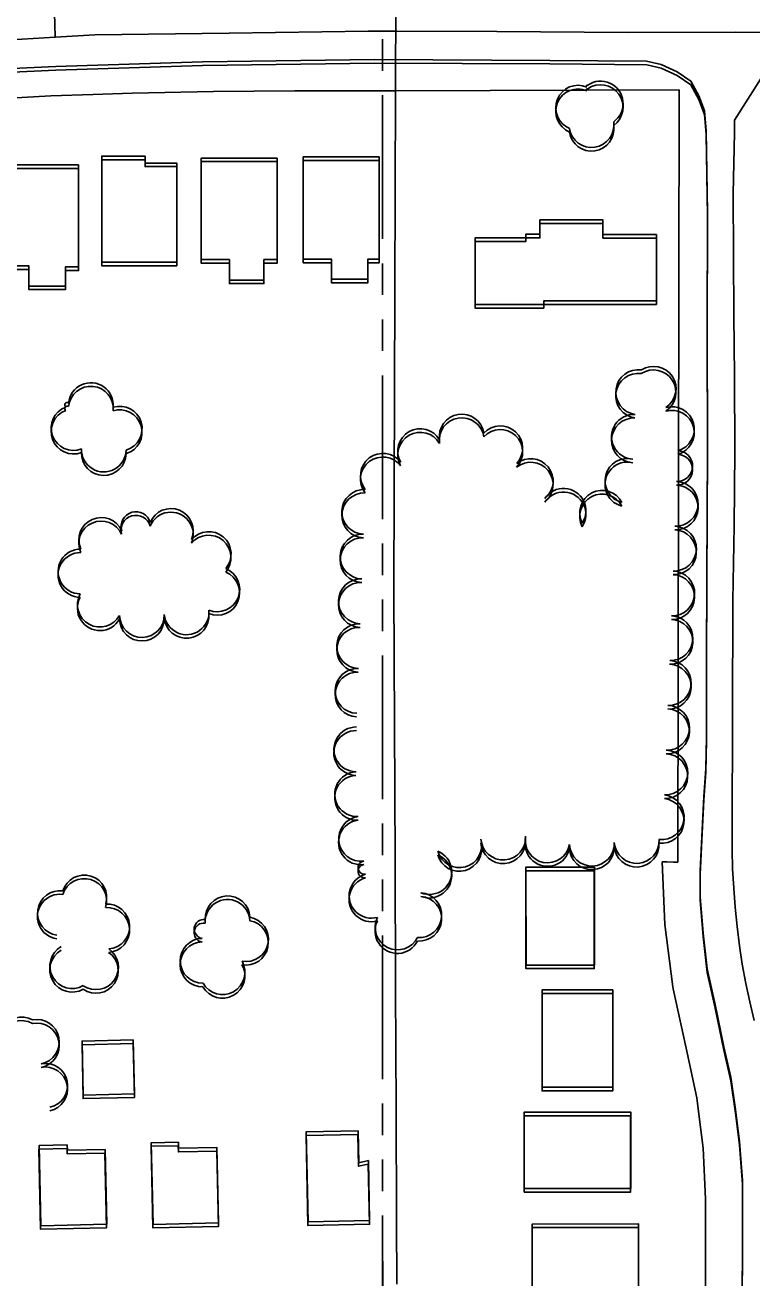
# Model space of a CAD drawing. Extents: x -25029 to 2274964, y -81170 to 687028.
# Drawn here: x 11203 to 11528, y -66837 to -66277 of the extents above; entities that cross this region are included whole.
import ezdxf

# ---------------------------------------------------------------- set-up
doc = ezdxf.new("R2010")
doc.units = 0
for name, color, linetype in [('81911BEA - RW_X_Fee_RW', 7, 'Continuous'), ('BLDG', 7, 'Continuous'), ('DIVISIONS', 7, 'Continuous'), ('DV_X_Corp_Line', 7, 'Continuous'), ('GE_X_CL_2000', 7, 'Continuous'), ('ROAD', 7, 'Continuous'), ('TREES', 7, 'Continuous')]:
    doc.layers.add(name, color=color, linetype=linetype)

msp = doc.modelspace()

# ---------------------------------------------------------------- linework, layer by layer
at = {"layer": '81911BEA - RW_X_Fee_RW'}
for p, q in [((11323.96, -66306.85), (11368.96, -66306.81)), ((11495.6, -66306.33), (11368.96, -66306.81)), ((11495.6, -66306.33), (11495.04, -66651.04)), ((11488.08, -66650.99), (11490.04, -66650.99))]:
    msp.add_line(p, q, dxfattribs=at)
for points in [[(11215.01, -66309.03), (11188.92, -66310.58), (11143.91, -66313.26), (11099.94, -66315.88), (11098.91, -66315.98), (11053.88, -66320.49), (11008.87, -66325), (10985.24, -66327.37), (10963.85, -66330.39), (10918.83, -66336.75), (10873.8, -66343.11), (10871.1, -66343.49)], [(11323.96, -66306.85), (11287.63, -66307.11), (11251.31, -66307.84), (11233.93, -66308.41), (11215.01, -66309.03)], [(11488.08, -66650.99), (11489.24, -66678.9), (11492.8, -66706.73), (11492.99, -66707.61), (11498.66, -66734.09)], [(11490.04, -66650.99), (11493.08, -66651.03), (11495.04, -66651.04)], [(11507.38, -66801.36), (11506.38, -66778.75), (11504.11, -66761.16), (11503.47, -66756.23), (11498.66, -66734.09)], [(11507.38, -66801.36), (11507.37, -66811.16), (11507.3, -66861.16), (11507.22, -66911.16), (11507.15, -66961.17), (11507.07, -67011.17), (11507, -67061.17), (11506.91, -67121.17), (11506.89, -67138.07)]]:
    msp.add_lwpolyline(points, dxfattribs=at)
at = {"layer": 'BLDG'}
for points in [[(11257.11, -66335.98), (11257.11, -66339.06), (11271.24, -66339.06), (11271.25, -66383.34), (11237.75, -66383.34), (11237.74, -66335.98)], [(11257.12, -66337.57), (11257.12, -66340.65), (11271.25, -66340.65), (11271.25, -66384.93), (11237.75, -66384.93), (11237.75, -66337.57)], [(11316.13, -66336.83), (11316.14, -66382.13), (11310.18, -66382.13), (11310.18, -66391.3), (11294.74, -66391.3), (11294.74, -66382.16), (11282.19, -66382.17), (11282.18, -66336.84)], [(11361.64, -66336.32), (11361.65, -66381.98), (11356.55, -66381.98), (11356.55, -66390.95), (11340.36, -66390.95), (11340.36, -66382), (11327.75, -66382), (11327.74, -66336.32)], [(11227.42, -66339.91), (11227.43, -66385.44), (11221.51, -66385.44), (11221.51, -66393.97), (11205.21, -66393.98), (11205.21, -66384.96), (11192.09, -66384.96), (11192.08, -66339.92)], [(11227.43, -66341.5), (11227.43, -66387.03), (11221.51, -66387.03), (11221.51, -66395.56), (11205.21, -66395.56), (11205.21, -66386.54), (11192.09, -66386.54), (11192.09, -66341.5)], [(11316.14, -66338.43), (11316.14, -66383.73), (11310.18, -66383.73), (11310.18, -66392.9), (11294.74, -66392.9), (11294.74, -66383.76), (11282.19, -66383.76), (11282.19, -66338.43)], [(11361.65, -66337.92), (11361.65, -66383.58), (11356.55, -66383.58), (11356.55, -66392.55), (11340.36, -66392.55), (11340.36, -66383.6), (11327.75, -66383.6), (11327.75, -66337.92)], [(11485.44, -66370.95), (11461.52, -66370.95), (11461.52, -66364.46), (11433.42, -66364.47), (11433.42, -66370.85), (11427.07, -66370.85), (11427.07, -66372.51), (11404.43, -66372.51), (11404.43, -66402.17), (11435.13, -66402.17), (11435.13, -66400.59), (11485.44, -66400.58)], [(11485.44, -66372.57), (11461.52, -66372.57), (11461.52, -66366.08), (11433.42, -66366.08), (11433.42, -66372.46), (11427.07, -66372.46), (11427.07, -66374.12), (11404.43, -66374.12), (11404.43, -66403.78), (11435.13, -66403.78), (11435.13, -66402.2), (11485.44, -66402.2)], [(11457.7, -66654.89), (11457.7, -66698.61), (11427.17, -66698.61), (11427.17, -66654.89)], [(11457.73, -66653.27), (11457.74, -66696.99), (11427.21, -66697), (11427.2, -66653.28)], [(11465.97, -66709.74), (11465.97, -66753.15), (11434.38, -66753.15), (11434.38, -66709.74)], [(11466.01, -66708.12), (11466.01, -66751.53), (11434.42, -66751.54), (11434.42, -66708.13)], [(11251.8, -66732.04), (11252.32, -66756.1), (11229.45, -66756.59), (11228.93, -66732.54)], [(11251.84, -66730.45), (11252.36, -66754.51), (11229.49, -66755), (11228.97, -66730.95)], [(11426.41, -66796.74), (11473.98, -66796.73), (11473.98, -66762.64), (11426.41, -66762.65)], [(11426.36, -66798.35), (11473.93, -66798.35), (11473.93, -66764.26), (11426.36, -66764.26)], [(11352.15, -66772.58), (11352.45, -66786.8), (11356.75, -66785.89), (11357.33, -66812.65), (11329.83, -66813.25), (11328.96, -66773.08)], [(11352.2, -66770.98), (11352.5, -66785.2), (11356.8, -66784.29), (11357.38, -66811.05), (11329.88, -66811.65), (11329.01, -66771.48)], [(11222.3, -66778.85), (11222.35, -66781.28), (11239.2, -66780.92), (11239.92, -66814.28), (11210.45, -66814.91), (11209.68, -66779.12)], [(11222.35, -66777.26), (11222.4, -66779.69), (11239.25, -66779.33), (11239.97, -66812.69), (11210.5, -66813.33), (11209.73, -66777.54)], [(11271.92, -66777.61), (11271.98, -66780.39), (11289.11, -66780.02), (11289.84, -66813.71), (11260.59, -66814.34), (11259.8, -66777.87)], [(11271.97, -66776.02), (11272.03, -66778.8), (11289.16, -66778.43), (11289.89, -66812.12), (11260.64, -66812.75), (11259.85, -66776.28)], [(11430.01, -66845.52), (11477.5, -66845.51), (11477.49, -66812.56), (11430, -66812.57)], [(11429.95, -66847.13), (11477.44, -66847.13), (11477.44, -66814.18), (11429.95, -66814.18)]]:
    msp.add_lwpolyline(points, close=True, dxfattribs=at)
at = {"layer": 'DIVISIONS'}
for p, q in [((11363.13, -66296.35), (11363.13, -66283.85)), ((11363.14, -66297.95), (11363.14, -66285.45)), ((11363.14, -66371.35), (11363.13, -66308.85)), ((11363.14, -66372.95), (11363.14, -66310.45)), ((11363.14, -66396.35), (11363.14, -66383.85)), ((11363.14, -66397.95), (11363.14, -66385.45)), ((11363.14, -66421.35), (11363.14, -66408.85)), ((11363.14, -66422.95), (11363.14, -66410.45)), ((11363.14, -66497.95), (11363.14, -66435.45)), ((11363.15, -66496.35), (11363.15, -66433.85)), ((11363.14, -66522.95), (11363.14, -66510.45)), ((11363.16, -66521.35), (11363.15, -66508.85)), ((11363.14, -66547.95), (11363.14, -66535.45)), ((11363.16, -66546.35), (11363.16, -66533.85)), ((11363.14, -66622.95), (11363.14, -66560.45)), ((11363.17, -66621.35), (11363.16, -66558.85)), ((11363.17, -66646.35), (11363.17, -66633.85)), ((11363.14, -66647.95), (11363.14, -66635.45)), ((11363.14, -66672.95), (11363.14, -66660.45)), ((11363.17, -66671.35), (11363.17, -66658.85)), ((11363.18, -66746.35), (11363.18, -66683.85)), ((11363.14, -66747.95), (11363.14, -66685.45)), ((11363.14, -66772.95), (11363.14, -66760.45)), ((11363.19, -66771.35), (11363.19, -66758.85)), ((11363.19, -66796.35), (11363.19, -66783.85)), ((11363.14, -66797.95), (11363.14, -66785.45)), ((11363.14, -66872.95), (11363.14, -66810.45)), ((11363.2, -66871.35), (11363.19, -66808.85))]:
    msp.add_line(p, q, dxfattribs=at)
at = {"layer": 'DV_X_Corp_Line'}
for p, q in [((11369.16, -66256.81), (11368.96, -66306.81)), ((11369.16, -66256.81), (11368.96, -66306.81)), ((11368.96, -66306.81), (11369.16, -66256.81)), ((11368.96, -66306.81), (11369.16, -66256.81)), ((11368.96, -66306.81), (11368.23, -66529.56)), ((11368.96, -66306.81), (11368.23, -66529.56)), ((11368.23, -66529.56), (11368.96, -66306.81)), ((11368.23, -66529.56), (11368.96, -66306.81)), ((11368.23, -66529.56), (11368.73, -66649.95)), ((11368.23, -66529.56), (11368.73, -66649.95)), ((11368.73, -66649.95), (11368.23, -66529.56)), ((11368.73, -66649.95), (11368.23, -66529.56)), ((11368.73, -66649.95), (11368.97, -66707.46)), ((11368.73, -66649.95), (11368.97, -66707.46)), ((11368.97, -66707.46), (11368.73, -66649.95)), ((11368.97, -66707.46), (11368.73, -66649.95)), ((11368.97, -66707.46), (11369.19, -66760.97)), ((11368.97, -66707.46), (11369.19, -66760.97)), ((11369.19, -66760.97), (11368.97, -66707.46)), ((11369.19, -66760.97), (11368.97, -66707.46)), ((11369.19, -66760.97), (11369.4, -66810.97)), ((11369.19, -66760.97), (11369.4, -66810.97)), ((11369.4, -66810.97), (11369.19, -66760.97)), ((11369.4, -66810.97), (11369.19, -66760.97)), ((11369.4, -66810.97), (11369.52, -66839.46)), ((11369.4, -66810.97), (11369.52, -66839.46)), ((11369.52, -66839.46), (11369.4, -66810.97)), ((11369.52, -66839.46), (11369.4, -66810.97))]:
    msp.add_line(p, q, dxfattribs=at)
at = {"layer": 'GE_X_CL_2000'}
for points in [[(11216.15, -65965.76), (11216.41, -66022.38), (11216.29, -66077.02), (11215.98, -66134.45), (11215.32, -66181), (11215.75, -66239.69), (11216.99, -66282.92)], [(11216.99, -66282.92), (11234.6, -66281.87), (11294.64, -66281.14), (11356.7, -66280.15), (11369.46, -66280.19)], [(11369.46, -66280.19), (11414.13, -66280.35), (11472.67, -66280.83), (11520.74, -66280.69), (11545.18, -66280.76)], [(11545.18, -66280.76), (11520.38, -66320.01), (11520.33, -66325.61), (11519.76, -66352.65), (11519.86, -66380.02), (11519.96, -66407.06), (11520.38, -66434.11), (11520.42, -66467.75), (11520.14, -66501.05), (11519.52, -66534.35), (11519.3, -66636.91), (11519.22, -66645.48), (11519.48, -66654.06), (11520.07, -66662.64), (11520.65, -66671.22), (11521.57, -66679.8), (11522.48, -66688.38), (11523.73, -66696.64), (11525.31, -66705.22), (11527.21, -66713.48), (11529.12, -66721.75)], [(10700.08, -66344.29), (10710.72, -66342.62), (10732.38, -66338.74), (10777.4, -66331.88), (10839.29, -66321.79), (10889.34, -66314.85), (10960.18, -66305.01), (11021.76, -66297.83), (11082.53, -66291.52), (11133.34, -66287.93), (11216.99, -66282.92)]]:
    msp.add_lwpolyline(points, dxfattribs=at)
at = {"layer": 'ROAD'}
for points in [[(11162.27, -66298.54), (11217.18, -66296.02), (11282.8, -66293.93), (11359.54, -66292.89), (11437.89, -66293.24), (11481.08, -66293.66), (11487.57, -66295.11), (11494.73, -66298.37), (11500.83, -66302.5), (11504.39, -66309.05), (11506.95, -66315.77), (11507.61, -66324.66), (11508.31, -66361.1), (11508.1, -66412.92), (11508.19, -66466.74), (11507.99, -66523.76), (11507.87, -66561.06), (11507.84, -66595.23), (11507.57, -66609.25), (11506.57, -66621.82), (11505.76, -66639.65), (11505.04, -66654.97), (11505.05, -66666.49), (11506.34, -66682.71), (11508.11, -66698.69), (11511.71, -66714.63), (11515.52, -66733.44), (11518.7, -66746.99), (11520.82, -66761.53), (11522.55, -66775.82), (11523.94, -66793.11), (11523.91, -66820.9), (11523.39, -66909.52)], [(11162.28, -66300.12), (11217.19, -66297.61), (11282.81, -66295.52), (11359.55, -66294.49), (11437.9, -66294.85), (11481.09, -66295.28), (11487.58, -66296.73), (11494.74, -66299.99), (11500.84, -66304.12), (11504.4, -66310.67), (11506.96, -66317.39), (11507.62, -66326.28), (11508.31, -66362.72), (11508.1, -66414.54), (11508.18, -66468.36), (11507.97, -66525.38), (11507.85, -66562.68), (11507.81, -66596.85), (11507.54, -66610.87), (11506.54, -66623.44), (11505.73, -66641.27), (11505.01, -66656.59), (11505.02, -66668.11), (11506.3, -66684.33), (11508.07, -66700.31), (11511.67, -66716.25), (11515.48, -66735.06), (11518.66, -66748.61), (11520.77, -66763.15), (11522.5, -66777.44), (11523.89, -66794.73), (11523.86, -66822.52), (11523.33, -66911.14)]]:
    msp.add_lwpolyline(points, dxfattribs=at)
at = {"layer": 'TREES'}
for centre, radius, start, end in [((11454.55, -66304.77), 0.455, 64.3905, 244.3905), ((11460.55, -66312.5), 10, 305.4919, 125.4919), ((11460.55, -66314.12), 10, 305.4849, 125.4849), ((11450.46, -66314.39), 10, 67.1275, 247.1275), ((11450.47, -66316.01), 10, 67.1205, 247.1205), ((11454.55, -66306.38), 0.455, 64.3835, 244.3835), ((11456.46, -66322.12), 10, 188.5248, 8.5248), ((11456.47, -66323.74), 10, 188.5178, 8.5178), ((11477.29, -66441.33), 10, 81.8187, 261.8187), ((11484.18, -66441.42), 10, 303.2059, 123.2059), ((11484.2, -66439.8), 10, 303.2129, 123.2129), ((11232.89, -66447.11), 10, 354.604, 174.604), ((11477.28, -66442.95), 10, 81.8117, 261.8117), ((11232.88, -66448.7), 10, 354.597, 174.597), ((11225.16, -66458.91), 10, 110.5955, 290.5955), ((11225.17, -66457.32), 10, 110.6025, 290.6025), ((11222.28, -66448.65), 1.1, 54.475, 234.475), ((11222.29, -66447.06), 1.1, 54.482, 234.482), ((11245.75, -66459.2), 10, 286.9763, 106.9763), ((11245.77, -66457.61), 10, 286.9833, 106.9833), ((11492.31, -66459.43), 10, 285.3439, 105.3439), ((11492.32, -66457.81), 10, 285.3509, 105.3509), ((11398.49, -66462.75), 10, 8.8577, 188.8577), ((11398.5, -66461.14), 10, 8.8647, 188.8647), ((11475.4, -66462.84), 10, 87.3774, 267.3774), ((11475.42, -66461.22), 10, 87.3844, 267.3844), ((11379.92, -66469.24), 10, 29.6701, 209.6701), ((11379.93, -66467.63), 10, 29.6771, 209.6771), ((11415.7, -66468.02), 10, 317.1222, 137.1222), ((11415.71, -66466.4), 10, 317.1292, 137.1292), ((11238.68, -66468.52), 10, 178.5695, 358.5695), ((11238.69, -66466.93), 10, 178.5765, 358.5765), ((11363.28, -66480.26), 10, 37.3451, 217.3451), ((11363.29, -66478.65), 10, 37.3521, 217.3521), ((11429.33, -66480.98), 10, 308.9712, 128.9712), ((11472.5, -66480.9), 10, 75.7599, 255.7599), ((11494.69, -66475.94), 6.87, 267.7878, 87.7878), ((11494.7, -66474.32), 6.87, 267.7948, 87.7948), ((11429.31, -66482.6), 10, 308.9642, 128.9642), ((11472.48, -66482.52), 10, 75.7529, 255.7529), ((11494.04, -66492.8), 10, 267.7878, 87.7878), ((11494.05, -66491.17), 10, 267.7948, 87.7948), ((11354.95, -66496.32), 10, 87.8461, 267.8461), ((11354.97, -66494.71), 10, 87.8531, 267.8531), ((11443.94, -66495.9), 10, 326.4532, 146.4532), ((11443.95, -66494.28), 10, 326.4602, 146.4602), ((11461.15, -66496.82), 10, 27.4261, 207.4261), ((11461.16, -66495.2), 10, 27.4331, 207.4331), ((11268.64, -66503.28), 10, 337.6444, 157.6444), ((11237.51, -66508.85), 10, 24.1959, 204.1959), ((11237.52, -66507.25), 10, 24.2029, 204.2029), ((11253, -66502.91), 6.63, 16.0733, 196.0733), ((11253.02, -66501.32), 6.63, 16.0803, 196.0803), ((11268.62, -66504.88), 10, 337.6374, 157.6374), ((11285.48, -66515.17), 10, 319.5843, 139.5843), ((11285.5, -66513.57), 10, 319.5913, 139.5913), ((11354.22, -66514.7), 10, 87.8531, 267.8531), ((11493.26, -66512.78), 10, 267.7878, 87.7878), ((11493.28, -66511.16), 10, 267.7948, 87.7948), ((11354.2, -66516.31), 10, 87.8461, 267.8461), ((11228.25, -66522.94), 10, 89.254, 269.254), ((11228.27, -66521.35), 10, 89.261, 269.261), ((11289.32, -66530.91), 10, 247.8639, 67.8639), ((11289.35, -66529.32), 10, 247.8709, 67.8709), ((11492.51, -66531.14), 10, 267.7948, 87.7948), ((11353.45, -66536.29), 10, 87.8461, 267.8461), ((11353.47, -66534.68), 10, 87.8531, 267.8531), ((11492.49, -66532.77), 10, 267.7878, 87.7878), ((11236.89, -66537.75), 10, 151.2496, 331.2496), ((11236.91, -66536.16), 10, 151.2566, 331.2566), ((11275.63, -66539.57), 10, 185.6795, 5.6795), ((11255.66, -66542.36), 10, 181.1693, 1.1693), ((11255.68, -66540.76), 10, 181.1763, 1.1763), ((11275.6, -66541.17), 10, 185.6725, 5.6725), ((11352.72, -66554.67), 10, 87.8531, 267.8531), ((11491.72, -66552.75), 10, 267.7878, 87.7878), ((11491.75, -66551.13), 10, 267.7948, 87.7948), ((11352.7, -66556.28), 10, 87.8461, 267.8461), ((11490.98, -66571.12), 10, 267.7948, 87.7948), ((11351.95, -66576.26), 10, 87.8461, 267.8461), ((11351.97, -66574.66), 10, 87.8531, 267.8531), ((11490.95, -66572.74), 10, 267.7878, 87.7878), ((11490.18, -66592.72), 10, 267.7878, 87.7878), ((11490.21, -66591.1), 10, 267.7948, 87.7948), ((11351.38, -66602.37), 10, 89.3226, 269.3226), ((11351.41, -66600.76), 10, 89.3296, 269.3296), ((11489.4, -66612.71), 10, 267.7878, 87.7878), ((11489.44, -66611.09), 10, 267.7948, 87.7948), ((11351.79, -66620.75), 10, 92.8213, 272.8213), ((11351.75, -66622.35), 10, 92.8143, 272.8143), ((11487.79, -66632.63), 10, 262.9264, 82.9264), ((11487.82, -66631), 10, 262.9334, 82.9334), ((11353.5, -66642.26), 10, 97.2259, 277.2259), ((11353.54, -66640.65), 10, 97.2329, 277.2329), ((11417.05, -66640.12), 10, 183.9208, 3.9208), ((11436.85, -66641.35), 10, 168.99, 348.99), ((11397.41, -66645.12), 10, 195.6778, 15.6778), ((11397.45, -66643.51), 10, 195.6848, 15.6848), ((11417.02, -66641.74), 10, 183.9138, 3.9138), ((11436.81, -66642.96), 10, 168.983, 348.983), ((11456.62, -66644.43), 10, 182.5326, 2.5326), ((11456.65, -66642.81), 10, 182.5396, 2.5396), ((11476.58, -66643.27), 10, 184.1344, 4.1344), ((11476.62, -66641.65), 10, 184.1414, 4.1414), ((11355.17, -66653.52), 2.96, 97.2329, 277.2329), ((11384.03, -66657.09), 10, 247.9132, 67.9132), ((11384.06, -66655.48), 10, 247.9202, 67.9202), ((11358.23, -66666.09), 10, 105.5588, 285.5588), ((11355.13, -66655.12), 2.96, 97.2259, 277.2259), ((11229.94, -66668.43), 10, 342.7867, 162.7867), ((11229.98, -66666.84), 10, 342.7937, 162.7937), ((11358.19, -66667.7), 10, 105.5518, 285.5518), ((11219.04, -66675.38), 10, 82.2387, 262.2387), ((11219.08, -66673.79), 10, 82.2457, 262.2457), ((11293.9, -66677.76), 10, 3.2272, 183.2272), ((11293.94, -66676.16), 10, 3.2342, 183.2342), ((11379.51, -66676.33), 10, 265.6392, 85.6392), ((11379.55, -66674.72), 10, 265.6462, 85.6462), ((11240.17, -66681.36), 10, 273.8469, 93.8469), ((11240.21, -66679.77), 10, 273.8539, 93.8539), ((11283.24, -66682.52), 4.25, 80.7814, 260.7814), ((11283.28, -66680.92), 4.25, 80.7884, 260.7884), ((11302.12, -66687.04), 10, 259.8131, 79.8131), ((11302.16, -66685.44), 10, 259.8201, 79.8201), ((11369.81, -66681.81), 10, 153.3662, 333.3662), ((11369.85, -66680.21), 10, 153.3732, 333.3732), ((11224.6, -66697.49), 10, 119.4369, 299.4369), ((11235.19, -66697.98), 10, 235.3576, 55.3576), ((11282.74, -66696.71), 10, 91.0667, 271.0667), ((11282.78, -66695.11), 10, 91.0737, 271.0737), ((11224.55, -66699.09), 10, 119.4299, 299.4299), ((11235.15, -66699.57), 10, 235.3506, 55.3506), ((11291.68, -66700.2), 10, 209.4315, 29.4315), ((11291.64, -66701.79), 10, 209.4245, 29.4245), ((11201.85, -66731.77), 10, 60.4379, 240.4379), ((11201.9, -66730.18), 10, 60.4449, 240.4449), ((11208.73, -66732.88), 10, 281.2438, 101.2438), ((11208.78, -66731.29), 10, 281.2508, 101.2508), ((11212.6, -66752.35), 9.85, 281.2438, 101.2438), ((11212.65, -66750.76), 9.85, 281.2508, 101.2508)]:
    msp.add_arc(centre, radius, start, end, dxfattribs=at)

doc.saveas('drawing.dxf')
